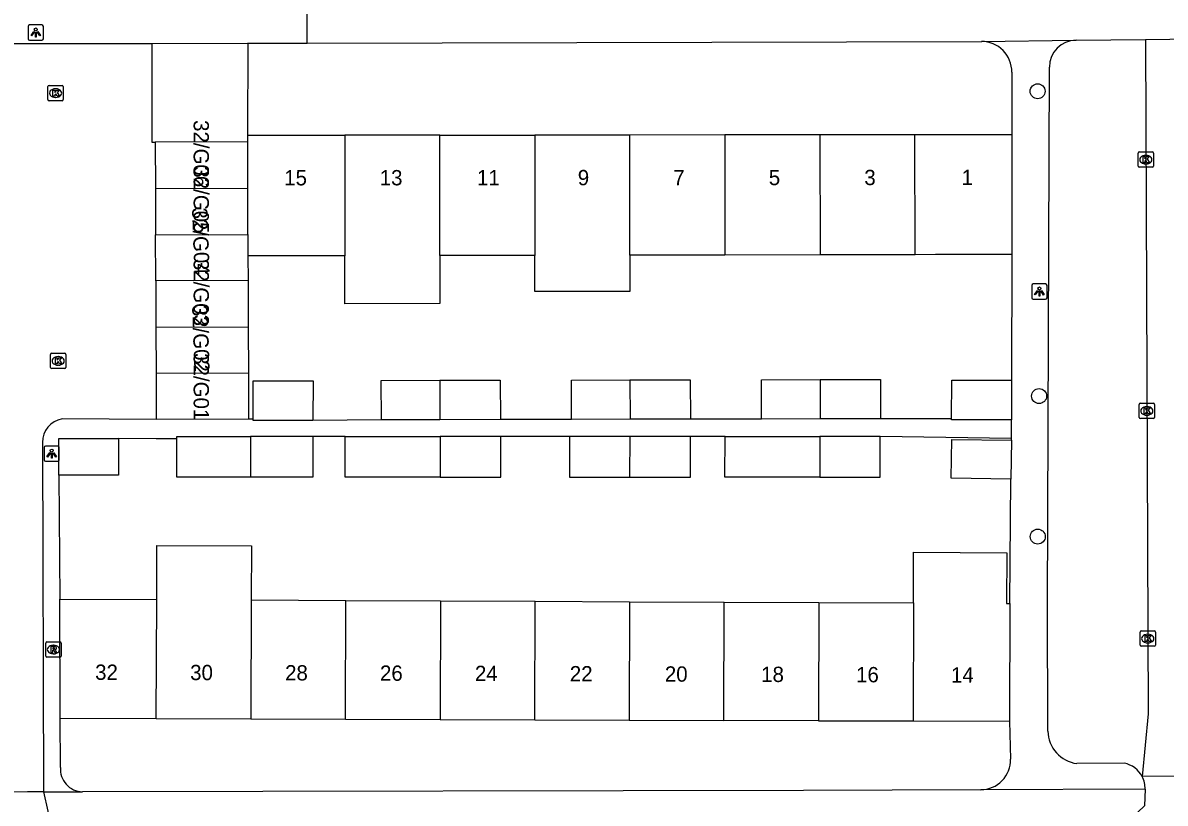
# Model space of a CAD drawing. Extents: x 160732 to 162105, y 387428 to 388479.
# Drawn here: x 161720.6 to 161795.2, y 388086.9 to 388137.9 of the extents above; entities that cross this region are included whole.
import ezdxf

# ---------------------------------------------------------------- set-up
doc = ezdxf.new("R2010")
doc.units = 0
for name, color, linetype in [('IMGEO_Boom', 7, 'Continuous'), ('IMGEO_Groenvoorziening', 7, 'Continuous'), ('IMGEO_Kolk', 7, 'Continuous'), ('IMGEO_Lichtpunt', 7, 'Continuous'), ('IMGEO_Pand', 7, 'Continuous'), ('IMGEO_Pand_nummerreeks', 7, 'Continuous'), ('IMGEO_Rijbaan_lokaal_open', 7, 'Continuous'), ('IMGEO_Rioolput', 7, 'Continuous'), ('IMGEO_Voetpad_open', 7, 'Continuous')]:
    doc.layers.add(name, color=color, linetype=linetype)

msp = doc.modelspace()

# ---------------------------------------------------------------- linework, layer by layer
at = {"layer": 'IMGEO_Boom'}
for centre in [(161786.885, 388133.423), (161786.982, 388113.499), (161786.895, 388104.318)]:
    msp.add_circle(centre, 0.489, dxfattribs=at)
at = {"layer": 'IMGEO_Groenvoorziening'}
msp.add_lwpolyline([(161735.248, 388130.549), (161735.285, 388136.559)], dxfattribs=at)
at = {"layer": 'IMGEO_Kolk'}
for p, q in [((161722.193, 388132.874), (161722.193, 388133.726)), ((161722.268, 388133.8), (161723.12, 388133.8)), ((161723.194, 388133.726), (161723.194, 388132.874)), ((161722.704, 388133.02), (161722.679, 388133.02)), ((161722.681, 388133.58), (161722.706, 388133.58)), ((161723.12, 388132.8), (161722.268, 388132.8)), ((161793.456, 388128.527), (161793.456, 388129.379)), ((161793.531, 388129.453), (161794.383, 388129.453)), ((161793.944, 388129.233), (161793.969, 388129.233)), ((161794.457, 388129.379), (161794.457, 388128.527)), ((161794.383, 388128.453), (161793.531, 388128.453)), ((161793.967, 388128.673), (161793.942, 388128.673)), ((161722.361, 388115.374), (161722.361, 388116.226)), ((161722.436, 388116.3), (161723.288, 388116.3)), ((161722.849, 388116.08), (161722.874, 388116.08)), ((161723.362, 388116.226), (161723.362, 388115.374)), ((161723.288, 388115.3), (161722.436, 388115.3)), ((161722.872, 388115.52), (161722.847, 388115.52)), ((161793.524, 388112.104), (161793.524, 388112.956)), ((161793.599, 388113.03), (161794.451, 388113.03)), ((161794.012, 388112.81), (161794.037, 388112.81)), ((161794.525, 388112.956), (161794.525, 388112.104)), ((161794.451, 388112.03), (161793.599, 388112.03)), ((161794.035, 388112.25), (161794.01, 388112.25)), ((161793.585, 388097.227), (161793.585, 388098.079)), ((161793.66, 388098.153), (161794.512, 388098.153)), ((161794.073, 388097.933), (161794.098, 388097.933)), ((161794.586, 388098.079), (161794.586, 388097.227)), ((161794.512, 388097.153), (161793.66, 388097.153)), ((161794.096, 388097.373), (161794.071, 388097.373))]:
    msp.add_line(p, q, dxfattribs=at)
for points in [[(161722.193, 388132.874), (161722.193, 388133.726)], [(161722.268, 388133.8), (161723.12, 388133.8)], [(161723.194, 388133.726), (161723.194, 388132.874)], [(161722.514, 388133.5), (161722.637, 388133.5), (161722.637, 388133.349), (161722.767, 388133.5), (161722.931, 388133.5), (161722.785, 388133.349), (161722.938, 388133.1), (161722.786, 388133.1), (161722.701, 388133.264), (161722.637, 388133.197), (161722.637, 388133.1), (161722.514, 388133.1), (161722.514, 388133.5)], [(161723.12, 388132.8), (161722.268, 388132.8)], [(161793.456, 388128.527), (161793.456, 388129.379)], [(161793.531, 388129.453), (161794.383, 388129.453)], [(161794.457, 388129.379), (161794.457, 388128.527)], [(161794.383, 388128.453), (161793.531, 388128.453)], [(161793.777, 388129.153), (161793.9, 388129.153), (161793.9, 388129.002), (161794.03, 388129.153), (161794.194, 388129.153), (161794.048, 388129.002), (161794.201, 388128.753), (161794.049, 388128.753), (161793.964, 388128.917), (161793.9, 388128.85), (161793.9, 388128.753), (161793.777, 388128.753), (161793.777, 388129.153)], [(161722.361, 388115.374), (161722.361, 388116.226)], [(161722.436, 388116.3), (161723.288, 388116.3)], [(161722.682, 388116), (161722.805, 388116), (161722.805, 388115.849), (161722.935, 388116), (161723.099, 388116), (161722.953, 388115.849), (161723.106, 388115.6), (161722.954, 388115.6), (161722.869, 388115.764), (161722.805, 388115.697), (161722.805, 388115.6), (161722.682, 388115.6), (161722.682, 388116)], [(161723.362, 388116.226), (161723.362, 388115.374)], [(161723.288, 388115.3), (161722.436, 388115.3)], [(161793.524, 388112.104), (161793.524, 388112.956)], [(161793.599, 388113.03), (161794.451, 388113.03)], [(161794.525, 388112.956), (161794.525, 388112.104)], [(161794.451, 388112.03), (161793.599, 388112.03)], [(161793.845, 388112.73), (161793.968, 388112.73), (161793.968, 388112.579), (161794.098, 388112.73), (161794.262, 388112.73), (161794.116, 388112.579), (161794.269, 388112.33), (161794.117, 388112.33), (161794.032, 388112.494), (161793.968, 388112.427), (161793.968, 388112.33), (161793.845, 388112.33), (161793.845, 388112.73)], [(161793.585, 388097.227), (161793.585, 388098.079)], [(161793.66, 388098.153), (161794.512, 388098.153)], [(161793.906, 388097.853), (161794.029, 388097.853), (161794.029, 388097.702), (161794.159, 388097.853), (161794.323, 388097.853), (161794.177, 388097.702), (161794.33, 388097.453), (161794.178, 388097.453), (161794.093, 388097.617), (161794.029, 388097.55), (161794.029, 388097.453), (161793.906, 388097.453), (161793.906, 388097.853)], [(161794.586, 388098.079), (161794.586, 388097.227)], [(161794.512, 388097.153), (161793.66, 388097.153)]]:
    msp.add_lwpolyline(points, dxfattribs=at)
for centre, start, end in [((161722.27, 388133.724), 91.55205, 178.44795), ((161722.27, 388133.724), 91.55205, 178.44795), ((161723.118, 388133.724), 1.55205, 88.44795), ((161723.118, 388133.724), 1.55205, 88.44795), ((161722.27, 388132.876), 181.55205, 268.44795), ((161722.27, 388132.876), 181.55205, 268.44795), ((161723.118, 388132.876), 271.55205, 358.44795), ((161723.118, 388132.876), 271.55205, 358.44795), ((161793.533, 388129.377), 91.55205, 178.44795), ((161793.533, 388129.377), 91.55205, 178.44795), ((161794.381, 388129.377), 1.55205, 88.44795), ((161794.381, 388129.377), 1.55205, 88.44795), ((161793.533, 388128.529), 181.55205, 268.44795), ((161793.533, 388128.529), 181.55205, 268.44795), ((161794.381, 388128.529), 271.55205, 358.44795), ((161794.381, 388128.529), 271.55205, 358.44795), ((161722.438, 388116.224), 91.55205, 178.44795), ((161722.438, 388116.224), 91.55205, 178.44795), ((161723.286, 388116.224), 1.55205, 88.44795), ((161723.286, 388116.224), 1.55205, 88.44795), ((161722.438, 388115.376), 181.55205, 268.44795), ((161722.438, 388115.376), 181.55205, 268.44795), ((161723.286, 388115.376), 271.55205, 358.44795), ((161723.286, 388115.376), 271.55205, 358.44795), ((161793.601, 388112.954), 91.55205, 178.44795), ((161793.601, 388112.954), 91.55205, 178.44795), ((161794.449, 388112.954), 1.55205, 88.44795), ((161794.449, 388112.954), 1.55205, 88.44795), ((161793.601, 388112.106), 181.55205, 268.44795), ((161793.601, 388112.106), 181.55205, 268.44795), ((161794.449, 388112.106), 271.55205, 358.44795), ((161794.449, 388112.106), 271.55205, 358.44795), ((161793.662, 388098.077), 91.55205, 178.44795), ((161793.662, 388098.077), 91.55205, 178.44795), ((161794.51, 388098.077), 1.55205, 88.44795), ((161794.51, 388098.077), 1.55205, 88.44795), ((161793.662, 388097.229), 181.55205, 268.44795), ((161793.662, 388097.229), 181.55205, 268.44795), ((161794.51, 388097.229), 271.55205, 358.44795), ((161794.51, 388097.229), 271.55205, 358.44795)]:
    msp.add_arc(centre, 0.0765, start, end, dxfattribs=at)
for centre, major_axis, ratio, start_param, end_param in [((161722.68, 388133.3), (-0.387, 0.002), 0.722429, 4.712389, 7.853982), ((161722.705, 388133.3), (-0.39, 0.002), 0.717154, 1.570796, 4.712389), ((161793.943, 388128.953), (-0.387, 0.002), 0.722429, 4.712389, 7.853982), ((161793.968, 388128.953), (-0.39, 0.002), 0.717154, 1.570796, 4.712389), ((161722.848, 388115.8), (-0.387, 0.002), 0.722429, 4.712389, 7.853982), ((161722.873, 388115.8), (-0.39, 0.002), 0.717154, 1.570796, 4.712389), ((161794.011, 388112.53), (-0.387, 0.002), 0.722429, 4.712389, 7.853982), ((161794.036, 388112.53), (-0.39, 0.002), 0.717154, 1.570796, 4.712389), ((161794.072, 388097.653), (-0.387, 0.002), 0.722429, 4.712389, 7.853982), ((161794.097, 388097.653), (-0.39, 0.002), 0.717154, 1.570796, 4.712389)]:
    msp.add_ellipse(centre, major_axis=major_axis, ratio=ratio, start_param=start_param, end_param=end_param, dxfattribs=at)
at = {"layer": 'IMGEO_Lichtpunt'}
for p, q in [((161720.899, 388137.662), (161720.899, 388136.855)), ((161720.899, 388137.662), (161720.899, 388136.855)), ((161721.801, 388137.757), (161720.993, 388137.757)), ((161721.801, 388137.757), (161720.993, 388137.757)), ((161721.895, 388136.855), (161721.895, 388137.662)), ((161721.895, 388136.855), (161721.895, 388137.662)), ((161720.993, 388136.761), (161721.801, 388136.761)), ((161720.993, 388136.761), (161721.801, 388136.761)), ((161786.503, 388120.733), (161786.503, 388119.926)), ((161786.503, 388120.733), (161786.503, 388119.926)), ((161787.405, 388120.828), (161786.597, 388120.828)), ((161787.405, 388120.828), (161786.597, 388120.828)), ((161787.499, 388119.926), (161787.499, 388120.733)), ((161787.499, 388119.926), (161787.499, 388120.733)), ((161786.597, 388119.832), (161787.405, 388119.832)), ((161786.597, 388119.832), (161787.405, 388119.832)), ((161721.939, 388110.143), (161721.939, 388109.336)), ((161721.939, 388110.143), (161721.939, 388109.336)), ((161722.841, 388110.238), (161722.033, 388110.238)), ((161722.841, 388110.238), (161722.033, 388110.238)), ((161722.935, 388109.336), (161722.935, 388110.143)), ((161722.935, 388109.336), (161722.935, 388110.143)), ((161722.033, 388109.242), (161722.841, 388109.242)), ((161722.033, 388109.242), (161722.841, 388109.242))]:
    msp.add_line(p, q, dxfattribs=at)
for points in [[(161721.273, 388137.326), (161721.312, 388137.298), (161721.124, 388137.036), (161721.086, 388137.063), (161721.273, 388137.326)], [(161721.375, 388137.278), (161721.422, 388137.278), (161721.422, 388136.956), (161721.375, 388136.956), (161721.375, 388137.278)], [(161721.485, 388137.298), (161721.523, 388137.325), (161721.71, 388137.063), (161721.671, 388137.035), (161721.485, 388137.298)], [(161786.877, 388120.397), (161786.916, 388120.369), (161786.728, 388120.107), (161786.69, 388120.134), (161786.877, 388120.397)], [(161786.979, 388120.349), (161787.026, 388120.349), (161787.026, 388120.027), (161786.979, 388120.027), (161786.979, 388120.349)], [(161787.089, 388120.369), (161787.127, 388120.396), (161787.314, 388120.134), (161787.275, 388120.106), (161787.089, 388120.369)], [(161722.313, 388109.807), (161722.352, 388109.779), (161722.164, 388109.517), (161722.126, 388109.544), (161722.313, 388109.807)], [(161722.525, 388109.779), (161722.563, 388109.806), (161722.75, 388109.544), (161722.711, 388109.516), (161722.525, 388109.779)], [(161722.415, 388109.759), (161722.462, 388109.759), (161722.462, 388109.437), (161722.415, 388109.437), (161722.415, 388109.759)]]:
    msp.add_lwpolyline(points, dxfattribs=at)
for centre in [(161721.398, 388137.46), (161787.002, 388120.531), (161722.438, 388109.941)]:
    msp.add_circle(centre, 0.0994, dxfattribs=at)
for centre, start, end in [((161720.993, 388137.662), 90, 180), ((161720.993, 388137.662), 90, 180), ((161721.801, 388137.662), 0, 90), ((161721.801, 388137.662), 0, 90), ((161720.993, 388136.855), 180, 270), ((161720.993, 388136.855), 180, 270), ((161721.801, 388136.855), 270, 0), ((161721.801, 388136.855), 270, 360), ((161786.597, 388120.733), 90, 180), ((161786.597, 388120.733), 90, 180), ((161787.405, 388120.733), 0, 90), ((161787.405, 388120.733), 0, 90), ((161786.597, 388119.926), 180, 270), ((161786.597, 388119.926), 180, 270), ((161787.405, 388119.926), 270, 0), ((161787.405, 388119.926), 270, 360), ((161722.033, 388110.143), 90, 180), ((161722.033, 388110.143), 90, 180), ((161722.841, 388110.143), 0, 90), ((161722.841, 388110.143), 0, 90), ((161722.033, 388109.336), 180, 270), ((161722.033, 388109.336), 180, 270), ((161722.841, 388109.336), 270, 0), ((161722.841, 388109.336), 270, 360)]:
    msp.add_arc(centre, 0.0946, start, end, dxfattribs=at)
at = {"layer": 'IMGEO_Pand'}
for points in [[(161735.249, 388130.11), (161729.21, 388130.089)], [(161729.21, 388130.089), (161729.221, 388127.068)], [(161735.248, 388130.549), (161741.597, 388130.552)], [(161735.249, 388130.11), (161735.248, 388130.549)], [(161735.257, 388127.089), (161735.249, 388130.11)], [(161747.809, 388130.555), (161741.597, 388130.552)], [(161741.597, 388130.552), (161741.601, 388122.675)], [(161747.809, 388130.555), (161754.021, 388130.558)], [(161747.813, 388122.686), (161747.809, 388130.555)], [(161760.233, 388130.561), (161754.021, 388130.558)], [(161754.021, 388130.558), (161754.024, 388122.697)], [(161766.444, 388130.563), (161760.233, 388130.561)], [(161760.236, 388122.708), (161760.233, 388130.561)], [(161772.656, 388130.566), (161766.444, 388130.563)], [(161766.444, 388130.563), (161766.448, 388122.719)], [(161778.868, 388130.569), (161772.656, 388130.566)], [(161772.656, 388130.566), (161772.66, 388122.73)], [(161785.195, 388130.572), (161778.868, 388130.569)], [(161778.871, 388122.741), (161778.868, 388130.569)], [(161785.195, 388130.572), (161785.203, 388122.752)], [(161729.221, 388127.068), (161735.257, 388127.089)], [(161729.221, 388127.068), (161729.231, 388124.047)], [(161735.264, 388124.068), (161735.257, 388127.089)], [(161729.231, 388124.047), (161735.264, 388124.068)], [(161729.242, 388121.026), (161729.231, 388124.047)], [(161735.264, 388124.068), (161735.268, 388122.664)], [(161741.601, 388122.675), (161735.268, 388122.664)], [(161735.268, 388122.664), (161735.274, 388121.047)], [(161747.813, 388122.686), (161747.815, 388119.545), (161741.603, 388119.534), (161741.601, 388122.675)], [(161754.024, 388122.697), (161747.813, 388122.686)], [(161760.236, 388122.708), (161760.237, 388120.333), (161754.025, 388120.33), (161754.024, 388122.697)], [(161766.448, 388122.719), (161760.236, 388122.708)], [(161772.66, 388122.73), (161766.448, 388122.719)], [(161778.871, 388122.741), (161772.66, 388122.73)], [(161785.203, 388122.752), (161780.204, 388122.743), (161778.871, 388122.741)], [(161735.274, 388121.047), (161729.242, 388121.026)], [(161729.242, 388121.026), (161729.253, 388118.005)], [(161735.274, 388121.047), (161735.284, 388118.026)], [(161729.253, 388118.005), (161735.284, 388118.026)], [(161729.253, 388118.005), (161729.263, 388114.984)], [(161735.284, 388118.026), (161735.295, 388115.005)], [(161735.295, 388115.005), (161729.263, 388114.984)], [(161735.295, 388115.005), (161735.305, 388111.984)], [(161729.263, 388114.984), (161729.274, 388111.963)], [(161735.607, 388111.983), (161735.615, 388114.501), (161739.525, 388114.488), (161739.516, 388111.898)], [(161743.992, 388111.945), (161743.982, 388114.517), (161747.817, 388114.531)], [(161747.817, 388114.531), (161751.756, 388114.545), (161751.765, 388111.973)], [(161747.817, 388114.531), (161747.818, 388111.959)], [(161756.415, 388111.967), (161756.405, 388114.539), (161760.239, 388114.553)], [(161760.239, 388114.553), (161764.179, 388114.567), (161764.188, 388111.995)], [(161760.239, 388114.553), (161760.24, 388111.981)], [(161768.839, 388111.989), (161768.829, 388114.561), (161772.664, 388114.575)], [(161772.664, 388114.575), (161776.603, 388114.589), (161776.612, 388112.017)], [(161772.664, 388114.575), (161772.665, 388112.003)], [(161781.26, 388112.003), (161781.268, 388114.547), (161785.178, 388114.534)], [(161785.178, 388114.534), (161785.169, 388111.944)], [(161776.612, 388112.017), (161772.665, 388112.003)], [(161735.305, 388111.984), (161729.274, 388111.963)], [(161739.516, 388111.898), (161735.607, 388111.911), (161735.607, 388111.983)], [(161747.818, 388111.959), (161743.992, 388111.945)], [(161751.765, 388111.973), (161747.818, 388111.959)], [(161760.24, 388111.981), (161756.415, 388111.967)], [(161764.188, 388111.995), (161760.24, 388111.981)], [(161772.665, 388112.003), (161768.839, 388111.989)], [(161785.169, 388111.944), (161781.26, 388111.957), (161781.26, 388112.003)], [(161722.907, 388108.325), (161722.901, 388110.72), (161726.8, 388110.731)], [(161726.8, 388110.731), (161726.806, 388108.336), (161722.907, 388108.325)], [(161730.625, 388110.707), (161730.625, 388110.852), (161735.425, 388110.852)], [(161735.435, 388108.212), (161730.625, 388108.212), (161730.625, 388110.707)], [(161735.425, 388110.852), (161735.435, 388108.212)], [(161739.516, 388110.852), (161735.425, 388110.852)], [(161739.516, 388110.852), (161739.516, 388108.212), (161735.435, 388108.212)], [(161741.62, 388110.852), (161747.835, 388110.852)], [(161747.836, 388108.212), (161741.627, 388108.212), (161741.62, 388110.852)], [(161747.835, 388110.852), (161747.836, 388108.212)], [(161751.786, 388110.852), (161747.835, 388110.852)], [(161747.836, 388108.212), (161751.786, 388108.212), (161751.786, 388110.852)], [(161756.289, 388110.852), (161756.289, 388108.212), (161760.239, 388108.212)], [(161760.246, 388110.852), (161756.289, 388110.852)], [(161760.239, 388108.212), (161764.189, 388108.212), (161764.189, 388110.852)], [(161760.239, 388108.212), (161760.246, 388110.852)], [(161764.189, 388110.852), (161760.246, 388110.852)], [(161772.64, 388108.212), (161766.44, 388108.212), (161766.451, 388110.852)], [(161766.451, 388110.852), (161772.655, 388110.852)], [(161772.64, 388108.212), (161776.59, 388108.212), (161776.59, 388110.852)], [(161772.655, 388110.852), (161772.64, 388108.212)], [(161776.59, 388110.852), (161772.655, 388110.852)], [(161785.135, 388108.065), (161781.241, 388108.128), (161781.282, 388110.672), (161785.176, 388110.609)], [(161785.176, 388110.609), (161785.135, 388108.065)], [(161729.3, 388100.205), (161729.311, 388103.744), (161735.488, 388103.716), (161735.484, 388100.177)], [(161778.768, 388099.978), (161778.779, 388103.295), (161784.87, 388103.267), (161784.854, 388099.95), (161785.064, 388099.949)], [(161722.992, 388092.443), (161722.972, 388100.234)], [(161722.972, 388100.234), (161729.3, 388100.205)], [(161729.275, 388092.423), (161729.3, 388100.205)], [(161735.484, 388100.177), (161735.459, 388092.404)], [(161735.484, 388100.177), (161741.667, 388100.148)], [(161741.642, 388092.384), (161741.667, 388100.148)], [(161741.667, 388100.148), (161747.851, 388100.12)], [(161747.851, 388100.12), (161747.826, 388092.365)], [(161747.851, 388100.12), (161754.034, 388100.091)], [(161754.009, 388092.345), (161754.034, 388100.091)], [(161754.034, 388100.091), (161760.217, 388100.063)], [(161760.217, 388100.063), (161760.193, 388092.326)], [(161760.217, 388100.063), (161766.401, 388100.035)], [(161766.376, 388092.306), (161766.401, 388100.035)], [(161766.401, 388100.035), (161772.584, 388100.006)], [(161772.584, 388100.006), (161772.559, 388092.286)], [(161772.584, 388100.006), (161778.768, 388099.978)], [(161778.768, 388099.978), (161778.743, 388092.267)], [(161785.064, 388099.949), (161785.051, 388092.247)], [(161722.992, 388092.443), (161729.275, 388092.423)], [(161729.275, 388092.423), (161735.459, 388092.404)], [(161735.459, 388092.404), (161741.642, 388092.384)], [(161741.642, 388092.384), (161747.826, 388092.365)], [(161747.826, 388092.365), (161754.009, 388092.345)], [(161754.009, 388092.345), (161760.193, 388092.326)], [(161760.193, 388092.326), (161766.376, 388092.306)], [(161772.559, 388092.286), (161766.376, 388092.306)], [(161772.559, 388092.286), (161778.743, 388092.267)], [(161778.743, 388092.267), (161785.051, 388092.247)]]:
    msp.add_lwpolyline(points, dxfattribs=at)
at = {"layer": 'IMGEO_Rijbaan_lokaal_open'}
for points in [[(161793.926, 388136.81), (161794.107, 388092.734), (161793.72, 388088.64)], [(161793.926, 388136.81), (161797.125, 388136.844)], [(161716.731, 388136.543), (161728.989, 388136.544)], [(161728.989, 388136.544), (161728.985, 388130.094), (161729.21, 388130.089)], [(161729.274, 388111.963), (161723.114, 388112.008)], [(161721.842, 388110.465), (161721.899, 388087.64)], [(161799.052, 388088.659), (161793.72, 388088.64)], [(161721.899, 388087.64), (161720.862, 388087.637), (161717.805, 388087.576)], [(161793.907, 388087.801), (161793.861, 388086.728), (161791.783, 388084.734), (161781.775, 388083.036)]]:
    msp.add_lwpolyline(points, dxfattribs=at)
for centre, radius, start, end in [((161723.376, 388110.496), 1.534, 99.83604, 181.16179), ((161792.257, 388087.874), 1.652, 357.48458, 27.64533)]:
    msp.add_arc(centre, radius, start, end, dxfattribs=at)
at = {"layer": 'IMGEO_Rioolput'}
for p, q in [((161722.047, 388096.51), (161722.047, 388097.362)), ((161722.122, 388097.436), (161722.974, 388097.436)), ((161722.535, 388097.216), (161722.56, 388097.216)), ((161723.048, 388097.362), (161723.048, 388096.51)), ((161722.974, 388096.436), (161722.122, 388096.436)), ((161722.558, 388096.656), (161722.533, 388096.656))]:
    msp.add_line(p, q, dxfattribs=at)
for points in [[(161722.047, 388096.51), (161722.047, 388097.362)], [(161722.122, 388097.436), (161722.974, 388097.436)], [(161722.636, 388097.134), (161722.384, 388097.136), (161722.384, 388096.736)], [(161723.048, 388097.362), (161723.048, 388096.51)], [(161722.974, 388096.436), (161722.122, 388096.436)], [(161722.384, 388096.736), (161722.508, 388096.736), (161722.508, 388096.898), (161722.519, 388096.898)], [(161722.562, 388097.055), (161722.508, 388097.055), (161722.508, 388096.974)], [(161722.508, 388096.974), (161722.56, 388096.974)], [(161722.566, 388096.869), (161722.637, 388096.736), (161722.777, 388096.736), (161722.712, 388096.862)]]:
    msp.add_lwpolyline(points, dxfattribs=at)
for centre, radius, start, end in [((161722.124, 388097.36), 0.0765, 91.55205, 178.44795), ((161722.124, 388097.36), 0.0765, 91.55205, 178.44795), ((161722.635, 388097.024), 0.109, 350.36119, 89.41601), ((161722.972, 388097.36), 0.0765, 1.55205, 88.44795), ((161722.972, 388097.36), 0.0765, 1.55205, 88.44795), ((161722.124, 388096.512), 0.0765, 181.55205, 268.44795), ((161722.124, 388096.512), 0.0765, 181.55205, 268.44795), ((161722.518, 388096.845), 0.0533, 26.02933, 88.69889), ((161722.544, 388097.163), 0.19, 274.7715, 282.96867), ((161722.568, 388096.959), 0.0964, 77.00612, 93.18647), ((161722.582, 388097.016), 0.0378, 276.66336, 79.67722), ((161722.633, 388097.024), 0.112, 277.58423, 350.98172), ((161722.617, 388096.809), 0.108, 29.51342, 73.79051), ((161722.972, 388096.512), 0.0765, 271.55205, 358.44795), ((161722.972, 388096.512), 0.0765, 271.55205, 358.44795)]:
    msp.add_arc(centre, radius, start, end, dxfattribs=at)
for centre, major_axis, ratio, start_param, end_param in [((161722.534, 388096.936), (-0.387, 0.002), 0.722429, 4.712389, 7.853982), ((161722.559, 388096.936), (-0.39, 0.002), 0.717154, 1.570796, 4.712389)]:
    msp.add_ellipse(centre, major_axis=major_axis, ratio=ratio, start_param=start_param, end_param=end_param, dxfattribs=at)
at = {"layer": 'IMGEO_Voetpad_open'}
for points in [[(161739.146, 388136.569), (161739.139, 388139.609)], [(161739.146, 388136.569), (161783.209, 388136.675)], [(161783.209, 388136.675), (161783.239, 388136.678), (161789.363, 388136.765), (161789.396, 388136.762)], [(161789.396, 388136.762), (161793.926, 388136.81)], [(161728.989, 388136.544), (161735.245, 388136.559), (161735.285, 388136.559)], [(161735.285, 388136.559), (161739.146, 388136.569)], [(161785.198, 388134.668), (161785.195, 388130.572)], [(161787.555, 388091.61), (161787.54, 388099.819), (161787.65, 388135.002)], [(161785.203, 388122.752), (161785.178, 388114.534)], [(161781.26, 388112.003), (161776.612, 388112.017)], [(161735.607, 388111.983), (161735.305, 388111.984)], [(161743.992, 388111.945), (161739.516, 388111.898)], [(161756.415, 388111.967), (161751.765, 388111.973)], [(161768.839, 388111.989), (161764.188, 388111.995)], [(161785.175, 388110.739), (161785.169, 388111.944)], [(161730.625, 388110.707), (161729.261, 388110.707), (161726.8, 388110.731)], [(161741.62, 388110.852), (161739.516, 388110.852)], [(161756.289, 388110.852), (161751.786, 388110.852)], [(161766.451, 388110.852), (161764.189, 388110.852)], [(161785.175, 388110.739), (161776.59, 388110.852)], [(161785.176, 388110.609), (161785.175, 388110.739)], [(161722.907, 388108.325), (161722.972, 388100.234)], [(161785.064, 388099.949), (161785.135, 388108.065)], [(161723.016, 388089.233), (161722.992, 388092.443)], [(161785.051, 388092.247), (161785.111, 388089.768)], [(161792.562, 388089.502), (161789.457, 388089.478)], [(161721.899, 388087.64), (161724.446, 388087.647)], [(161721.899, 388087.64), (161722.756, 388083.846)], [(161783.179, 388087.776), (161771.588, 388087.724), (161724.446, 388087.647)], [(161793.907, 388087.801), (161783.179, 388087.776)]]:
    msp.add_lwpolyline(points, dxfattribs=at)
for centre, radius, start, end in [((161783.213, 388134.689), 1.986, 359.38001, 90.10381), ((161789.415, 388134.997), 1.765, 90.62639, 179.83119), ((161789.768, 388091.67), 2.214, 181.54288, 261.9307), ((161783.162, 388089.726), 1.95, 270.51233, 1.2397), ((161724.465, 388089.102), 1.455, 174.82513, 269.253), ((161792.252, 388087.877), 1.654, 27.46323, 79.20975)]:
    msp.add_arc(centre, radius, start, end, dxfattribs=at)

# ---------------------------------------------------------------- texts
at = {"layer": 'IMGEO_Pand_nummerreeks'}
for s, rotation, p in [('32/G06', 270, (161731.714, 388131.537)), ('32/G05', 270, (161731.714, 388128.513)), ('15', 0.02638, (161737.636, 388127.27)), ('13', 0.02865, (161743.879, 388127.273)), ('11', 0.02638, (161750.237, 388127.276)), ('9', 0.02638, (161756.826, 388127.279)), ('7', 0.02638, (161763.07, 388127.282)), ('5', 0.02638, (161769.313, 388127.285)), ('3', 0.02638, (161775.556, 388127.288)), ('1', 0.02638, (161781.914, 388127.291)), ('32/G04', 272.1211, (161731.607, 388125.802)), ('32/G03', 270, (161731.714, 388122.464)), ('32/G02', 271.97493, (161731.615, 388119.448)), ('32/G01', 270, (161731.714, 388116.305)), ('32', 359.81904, (161725.274, 388094.956)), ('30', 359.81665, (161731.486, 388094.937)), ('28', 359.81904, (161737.692, 388094.917)), ('26', 359.81904, (161743.895, 388094.897)), ('24', 359.81904, (161750.101, 388094.878)), ('22', 359.81904, (161756.304, 388094.858)), ('20', 359.81904, (161762.516, 388094.839)), ('18', 359.81904, (161768.812, 388094.818)), ('16', 359.81904, (161775.015, 388094.798)), ('14', 359.81665, (161781.221, 388094.779))]:
    msp.add_text(s, height=1, rotation=rotation, dxfattribs=at).set_placement(p)

doc.saveas('drawing.dxf')
